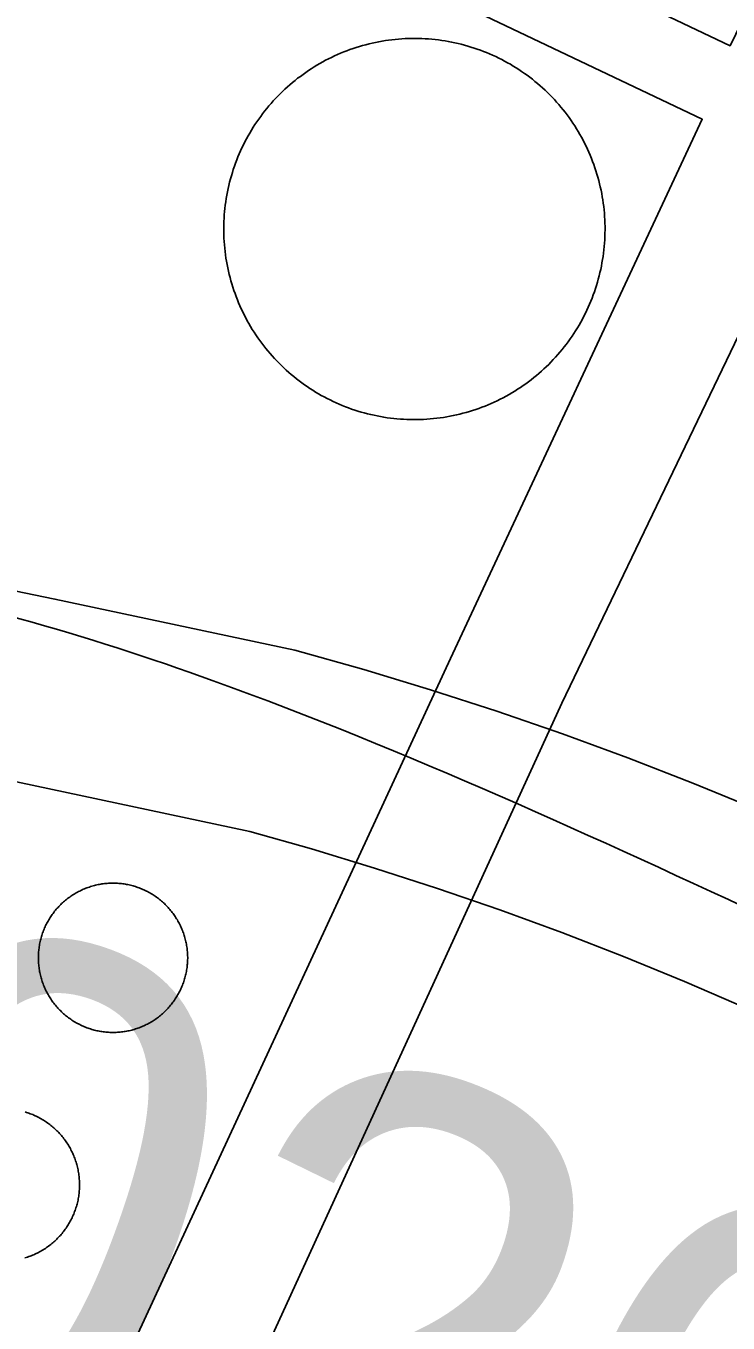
# Model space of a CAD drawing. Extents: x 3683613 to 3738215, y 469626 to 495384.
# Drawn here: x 3700426.2 to 3700539, y 477635.5 to 477843.8 of the extents above; entities that cross this region are included whole.
import ezdxf

# ---------------------------------------------------------------- set-up
doc = ezdxf.new("R2010")
doc.units = 0
for name, color, linetype in [('V-DOMW-TANK', 7, 'Continuous'), ('V-RIVR-RANG-IDEN', 7, 'Continuous'), ('V-ROAD-CNTR', 7, 'Continuous'), ('V-UTIL-LINE', 7, 'Continuous')]:
    doc.layers.add(name, color=color, linetype=linetype)

msp = doc.modelspace()

# ---------------------------------------------------------------- linework, layer by layer
at = {"layer": 'V-DOMW-TANK'}
for points in [[(3700460.28, 477822.78), (3700460.49, 477823.27), (3700460.7, 477823.76), (3700460.93, 477824.25), (3700461.16, 477824.73), (3700461.4, 477825.21), (3700461.65, 477825.68), (3700461.91, 477826.15), (3700462.17, 477826.61), (3700462.44, 477827.07), (3700462.73, 477827.53), (3700463.01, 477827.98), (3700463.31, 477828.42), (3700463.62, 477828.86), (3700463.93, 477829.29), (3700464.25, 477829.72), (3700464.57, 477830.14), (3700464.91, 477830.56), (3700465.25, 477830.97), (3700465.6, 477831.38), (3700465.95, 477831.78), (3700466.32, 477832.17), (3700466.69, 477832.55), (3700467.06, 477832.93), (3700467.44, 477833.3), (3700467.83, 477833.67), (3700468.23, 477834.03), (3700468.63, 477834.38), (3700469.04, 477834.73), (3700469.45, 477835.07), (3700469.87, 477835.4), (3700470.3, 477835.72), (3700470.73, 477836.04), (3700471.16, 477836.35), (3700471.6, 477836.65), (3700472.05, 477836.94), (3700472.5, 477837.23), (3700472.96, 477837.5), (3700473.42, 477837.77), (3700473.89, 477838.03), (3700474.36, 477838.29), (3700474.83, 477838.53), (3700475.31, 477838.77), (3700475.79, 477838.99), (3700476.28, 477839.21), (3700476.77, 477839.43), (3700477.27, 477839.63), (3700477.77, 477839.82), (3700478.27, 477840.01), (3700478.77, 477840.18), (3700479.28, 477840.35), (3700479.79, 477840.51), (3700480.3, 477840.66), (3700480.81, 477840.8), (3700481.33, 477840.93), (3700481.85, 477841.05), (3700482.38, 477841.17), (3700482.9, 477841.27), (3700483.43, 477841.37), (3700483.95, 477841.45), (3700484.48, 477841.53)], [(3700484.48, 477841.53), (3700485.01, 477841.6), (3700485.54, 477841.66), (3700486.08, 477841.7), (3700486.61, 477841.74), (3700487.14, 477841.77), (3700487.67, 477841.79), (3700488.21, 477841.81), (3700488.74, 477841.81), (3700489.28, 477841.8), (3700489.81, 477841.79), (3700490.35, 477841.76), (3700490.88, 477841.73), (3700491.41, 477841.68), (3700491.94, 477841.63), (3700492.47, 477841.57), (3700493, 477841.49), (3700493.53, 477841.41), (3700494.06, 477841.32), (3700494.58, 477841.22), (3700495.1, 477841.11), (3700495.63, 477840.99), (3700496.15, 477840.87), (3700496.66, 477840.73), (3700497.18, 477840.59), (3700497.69, 477840.43), (3700498.2, 477840.27), (3700498.7, 477840.1), (3700499.21, 477839.92), (3700499.71, 477839.73), (3700500.2, 477839.53), (3700500.69, 477839.33), (3700501.18, 477839.11), (3700501.67, 477838.89), (3700502.15, 477838.65), (3700502.63, 477838.42), (3700503.1, 477838.17), (3700503.57, 477837.91), (3700504.03, 477837.65), (3700504.49, 477837.37), (3700504.95, 477837.09), (3700505.4, 477836.8), (3700505.84, 477836.5), (3700506.28, 477836.2), (3700506.71, 477835.89), (3700507.14, 477835.57), (3700507.56, 477835.24), (3700507.98, 477834.91), (3700508.39, 477834.57), (3700508.8, 477834.22), (3700509.2, 477833.86), (3700509.59, 477833.5), (3700509.97, 477833.13), (3700510.35, 477832.75), (3700510.73, 477832.37), (3700511.09, 477831.98), (3700511.45, 477831.59), (3700511.8, 477831.18), (3700512.15, 477830.78), (3700512.49, 477830.36), (3700512.82, 477829.94), (3700513.14, 477829.52), (3700513.46, 477829.09), (3700513.77, 477828.65), (3700514.06, 477828.21), (3700514.36, 477827.76), (3700514.65, 477827.31), (3700514.92, 477826.86), (3700515.19, 477826.4), (3700515.45, 477825.93), (3700515.7, 477825.46), (3700515.95, 477824.98), (3700516.19, 477824.5), (3700516.42, 477824.02), (3700516.63, 477823.53), (3700516.85, 477823.04), (3700517.05, 477822.54), (3700517.24, 477822.05), (3700517.43, 477821.55), (3700517.6, 477821.04), (3700517.77, 477820.54), (3700517.93, 477820.03), (3700518.08, 477819.51), (3700518.22, 477819), (3700518.35, 477818.48), (3700518.47, 477817.96), (3700518.59, 477817.44), (3700518.69, 477816.92), (3700518.79, 477816.39), (3700518.87, 477815.86), (3700518.95, 477815.33), (3700519.01, 477814.8), (3700519.08, 477814.27), (3700519.12, 477813.74), (3700519.16, 477813.21), (3700519.2, 477812.67), (3700519.21, 477812.14), (3700519.23, 477811.6), (3700519.23, 477811.07), (3700519.22, 477810.54), (3700519.21, 477810)], [(3700482.13, 477781.28), (3700481.61, 477781.4), (3700481.09, 477781.53), (3700480.57, 477781.66), (3700480.06, 477781.81), (3700479.55, 477781.96), (3700479.04, 477782.12), (3700478.53, 477782.29), (3700478.03, 477782.48), (3700477.53, 477782.66), (3700477.03, 477782.86), (3700476.54, 477783.07), (3700476.05, 477783.28), (3700475.56, 477783.51), (3700475.08, 477783.74), (3700474.61, 477783.98), (3700474.13, 477784.23), (3700473.67, 477784.48), (3700473.2, 477784.75), (3700472.74, 477785.02), (3700472.29, 477785.3), (3700471.84, 477785.59), (3700471.4, 477785.89), (3700470.96, 477786.2), (3700470.52, 477786.51), (3700470.09, 477786.83), (3700469.67, 477787.15), (3700469.26, 477787.49), (3700468.84, 477787.83), (3700468.44, 477788.18), (3700468.04, 477788.53), (3700467.65, 477788.9), (3700467.26, 477789.27), (3700466.88, 477789.64), (3700466.51, 477790.03), (3700466.14, 477790.41), (3700465.78, 477790.81), (3700465.43, 477791.21), (3700465.09, 477791.62), (3700464.75, 477792.03), (3700464.42, 477792.45), (3700464.1, 477792.87), (3700463.78, 477793.31), (3700463.47, 477793.74), (3700463.17, 477794.18), (3700462.88, 477794.63), (3700462.59, 477795.08), (3700462.31, 477795.54), (3700462.04, 477796), (3700461.78, 477796.47), (3700461.53, 477796.94), (3700461.29, 477797.41), (3700461.05, 477797.89), (3700460.82, 477798.37), (3700460.6, 477798.86), (3700460.39, 477799.35), (3700460.19, 477799.85), (3700460, 477800.35), (3700459.81, 477800.85), (3700459.63, 477801.35), (3700459.47, 477801.86), (3700459.31, 477802.37), (3700459.16, 477802.88), (3700459.02, 477803.4), (3700458.89, 477803.91), (3700458.76, 477804.43), (3700458.65, 477804.96), (3700458.54, 477805.48), (3700458.45, 477806.01), (3700458.36, 477806.53), (3700458.29, 477807.06), (3700458.22, 477807.59), (3700458.16, 477808.12), (3700458.11, 477808.66), (3700458.07, 477809.19), (3700458.04, 477809.72), (3700458.02, 477810.26), (3700458.01, 477810.79), (3700458.01, 477811.32), (3700458.01, 477811.86), (3700458.03, 477812.39), (3700458.06, 477812.92), (3700458.09, 477813.46), (3700458.13, 477813.99), (3700458.19, 477814.52), (3700458.25, 477815.05), (3700458.32, 477815.58), (3700458.4, 477816.11), (3700458.49, 477816.64), (3700458.59, 477817.16), (3700458.7, 477817.69), (3700458.82, 477818.21), (3700458.95, 477818.73), (3700459.08, 477819.24), (3700459.22, 477819.76), (3700459.38, 477820.27), (3700459.54, 477820.78), (3700459.71, 477821.28), (3700459.9, 477821.79), (3700460.08, 477822.29), (3700460.28, 477822.78)], [(3700519.21, 477810), (3700519.18, 477809.47), (3700519.15, 477808.94), (3700519.1, 477808.4), (3700519.05, 477807.87), (3700518.99, 477807.34), (3700518.91, 477806.81), (3700518.83, 477806.28), (3700518.74, 477805.76), (3700518.64, 477805.23), (3700518.54, 477804.71), (3700518.42, 477804.19), (3700518.29, 477803.67), (3700518.15, 477803.15), (3700518.01, 477802.64), (3700517.85, 477802.13), (3700517.69, 477801.62), (3700517.52, 477801.11), (3700517.34, 477800.61), (3700517.15, 477800.11), (3700516.95, 477799.61), (3700516.75, 477799.12), (3700516.53, 477798.63), (3700516.31, 477798.15), (3700516.08, 477797.66), (3700515.83, 477797.19), (3700515.59, 477796.71), (3700515.33, 477796.25), (3700515.06, 477795.78), (3700514.79, 477795.32), (3700514.51, 477794.87), (3700514.22, 477794.42), (3700513.93, 477793.98), (3700513.62, 477793.54), (3700513.31, 477793.1), (3700512.99, 477792.67), (3700512.66, 477792.25), (3700512.33, 477791.84), (3700511.99, 477791.42), (3700511.64, 477791.02), (3700511.28, 477790.62), (3700510.92, 477790.23), (3700510.55, 477789.84), (3700510.18, 477789.46), (3700509.79, 477789.09), (3700509.4, 477788.72), (3700509.01, 477788.36), (3700508.61, 477788.01), (3700508.2, 477787.67), (3700507.79, 477787.33), (3700507.37, 477787), (3700506.94, 477786.67), (3700506.51, 477786.36), (3700506.07, 477786.05), (3700505.63, 477785.75), (3700505.18, 477785.46), (3700504.73, 477785.17), (3700504.27, 477784.89), (3700503.81, 477784.62), (3700503.35, 477784.36), (3700502.88, 477784.11), (3700502.4, 477783.86), (3700501.92, 477783.63), (3700501.44, 477783.4), (3700500.95, 477783.18), (3700500.46, 477782.97), (3700499.97, 477782.76), (3700499.47, 477782.57), (3700498.97, 477782.39), (3700498.46, 477782.21), (3700497.96, 477782.05), (3700497.45, 477781.89), (3700496.93, 477781.74), (3700496.42, 477781.6), (3700495.9, 477781.46), (3700495.38, 477781.34), (3700494.86, 477781.23), (3700494.33, 477781.12), (3700493.81, 477781.03), (3700493.28, 477780.94), (3700492.75, 477780.87), (3700492.22, 477780.8), (3700491.69, 477780.74), (3700491.16, 477780.69), (3700490.63, 477780.65), (3700490.09, 477780.62), (3700489.56, 477780.6), (3700489.02, 477780.59), (3700488.49, 477780.59), (3700487.96, 477780.59), (3700487.42, 477780.61), (3700486.89, 477780.64), (3700486.36, 477780.67), (3700485.82, 477780.71), (3700485.29, 477780.77), (3700484.76, 477780.83), (3700484.23, 477780.9), (3700483.7, 477780.98), (3700483.18, 477781.07), (3700482.65, 477781.17), (3700482.13, 477781.28)], [(3700433.61, 477704.15), (3700433.78, 477704.27), (3700433.96, 477704.38), (3700434.14, 477704.48), (3700434.32, 477704.59), (3700434.5, 477704.69), (3700434.69, 477704.79), (3700434.88, 477704.88), (3700435.06, 477704.97), (3700435.25, 477705.06), (3700435.44, 477705.15), (3700435.64, 477705.23), (3700435.83, 477705.31), (3700436.03, 477705.38), (3700436.22, 477705.45), (3700436.42, 477705.52), (3700436.62, 477705.59), (3700436.82, 477705.65), (3700437.02, 477705.7), (3700437.22, 477705.76), (3700437.43, 477705.81), (3700437.63, 477705.86), (3700437.83, 477705.9), (3700438.04, 477705.94), (3700438.25, 477705.98), (3700438.45, 477706.01), (3700438.66, 477706.04), (3700438.87, 477706.06), (3700439.07, 477706.09), (3700439.28, 477706.1), (3700439.49, 477706.12), (3700439.7, 477706.13), (3700439.91, 477706.14), (3700440.12, 477706.14), (3700440.33, 477706.14), (3700440.54, 477706.13), (3700440.75, 477706.13), (3700440.95, 477706.12), (3700441.16, 477706.1), (3700441.37, 477706.08), (3700441.58, 477706.06), (3700441.79, 477706.04), (3700442, 477706.01), (3700442.2, 477705.98), (3700442.41, 477705.94), (3700442.61, 477705.9), (3700442.82, 477705.85), (3700443.02, 477705.81), (3700443.23, 477705.76), (3700443.43, 477705.7), (3700443.63, 477705.65), (3700443.83, 477705.58), (3700444.03, 477705.52), (3700444.23, 477705.45), (3700444.42, 477705.38), (3700444.62, 477705.3), (3700444.81, 477705.23), (3700445, 477705.14), (3700445.19, 477705.06), (3700445.38, 477704.97), (3700445.57, 477704.88), (3700445.76, 477704.78), (3700445.94, 477704.68), (3700446.12, 477704.58), (3700446.31, 477704.48), (3700446.49, 477704.37), (3700446.66, 477704.26), (3700446.84, 477704.15), (3700447.01, 477704.03), (3700447.18, 477703.91), (3700447.35, 477703.79), (3700447.52, 477703.66), (3700447.69, 477703.53), (3700447.85, 477703.4), (3700448.01, 477703.27), (3700448.17, 477703.13), (3700448.32, 477702.99), (3700448.47, 477702.85), (3700448.62, 477702.7), (3700448.77, 477702.55), (3700448.92, 477702.4), (3700449.06, 477702.25), (3700449.2, 477702.09), (3700449.34, 477701.93), (3700449.47, 477701.77), (3700449.6, 477701.61), (3700449.73, 477701.45), (3700449.86, 477701.28), (3700449.98, 477701.11), (3700450.1, 477700.94), (3700450.22, 477700.77), (3700450.33, 477700.59), (3700450.44, 477700.41), (3700450.55, 477700.23), (3700450.65, 477700.05), (3700450.76, 477699.87), (3700450.85, 477699.69), (3700450.95, 477699.5), (3700451.04, 477699.31), (3700451.13, 477699.12), (3700451.21, 477698.93)], [(3700428.26, 477693.43), (3700428.24, 477693.64), (3700428.24, 477693.84), (3700428.23, 477694.05), (3700428.23, 477694.26), (3700428.24, 477694.47), (3700428.24, 477694.68), (3700428.26, 477694.89), (3700428.27, 477695.1), (3700428.29, 477695.31), (3700428.31, 477695.51), (3700428.34, 477695.72), (3700428.37, 477695.93), (3700428.4, 477696.14), (3700428.44, 477696.34), (3700428.48, 477696.55), (3700428.52, 477696.75), (3700428.57, 477696.96), (3700428.62, 477697.16), (3700428.67, 477697.36), (3700428.73, 477697.56), (3700428.79, 477697.76), (3700428.85, 477697.96), (3700428.92, 477698.16), (3700428.99, 477698.35), (3700429.07, 477698.55), (3700429.15, 477698.74), (3700429.23, 477698.94), (3700429.32, 477699.13), (3700429.4, 477699.32), (3700429.5, 477699.51), (3700429.59, 477699.69), (3700429.69, 477699.88), (3700429.79, 477700.06), (3700429.9, 477700.24), (3700430, 477700.42), (3700430.11, 477700.6), (3700430.23, 477700.77), (3700430.34, 477700.95), (3700430.46, 477701.12), (3700430.59, 477701.29), (3700430.71, 477701.45), (3700430.84, 477701.62), (3700430.97, 477701.78), (3700431.11, 477701.94), (3700431.25, 477702.1), (3700431.39, 477702.25), (3700431.53, 477702.41), (3700431.67, 477702.56), (3700431.82, 477702.71), (3700431.97, 477702.85), (3700432.12, 477702.99), (3700432.28, 477703.13), (3700432.44, 477703.27), (3700432.6, 477703.4), (3700432.76, 477703.54), (3700432.93, 477703.67), (3700433.09, 477703.79), (3700433.26, 477703.91), (3700433.43, 477704.03), (3700433.61, 477704.15)], [(3700451.21, 477698.93), (3700451.29, 477698.74), (3700451.37, 477698.54), (3700451.45, 477698.35), (3700451.52, 477698.15), (3700451.59, 477697.95), (3700451.65, 477697.75), (3700451.71, 477697.55), (3700451.77, 477697.35), (3700451.83, 477697.15), (3700451.88, 477696.95), (3700451.92, 477696.74), (3700451.97, 477696.54), (3700452, 477696.34), (3700452.04, 477696.13), (3700452.08, 477695.92), (3700452.1, 477695.71), (3700452.13, 477695.51), (3700452.15, 477695.3), (3700452.17, 477695.09), (3700452.18, 477694.88), (3700452.19, 477694.67), (3700452.2, 477694.46), (3700452.21, 477694.25), (3700452.21, 477694.04), (3700452.2, 477693.84), (3700452.19, 477693.63), (3700452.18, 477693.42), (3700452.17, 477693.21), (3700452.15, 477693), (3700452.13, 477692.79), (3700452.1, 477692.59), (3700452.07, 477692.38), (3700452.04, 477692.17), (3700452, 477691.97), (3700451.96, 477691.76), (3700451.92, 477691.55), (3700451.87, 477691.35), (3700451.82, 477691.15), (3700451.77, 477690.95), (3700451.71, 477690.75), (3700451.65, 477690.54), (3700451.58, 477690.35), (3700451.52, 477690.15), (3700451.45, 477689.95), (3700451.37, 477689.76), (3700451.29, 477689.56), (3700451.21, 477689.37), (3700451.12, 477689.18), (3700451.04, 477688.99), (3700450.94, 477688.8), (3700450.85, 477688.62), (3700450.75, 477688.43), (3700450.65, 477688.25), (3700450.54, 477688.07), (3700450.44, 477687.89), (3700450.33, 477687.71), (3700450.21, 477687.54), (3700450.1, 477687.36), (3700449.98, 477687.19), (3700449.85, 477687.02), (3700449.73, 477686.85), (3700449.6, 477686.69), (3700449.47, 477686.53), (3700449.33, 477686.37), (3700449.19, 477686.21), (3700449.05, 477686.05), (3700448.91, 477685.9), (3700448.77, 477685.75), (3700448.62, 477685.6), (3700448.47, 477685.46), (3700448.31, 477685.31), (3700448.16, 477685.17), (3700448, 477685.04), (3700447.84, 477684.9), (3700447.68, 477684.77), (3700447.51, 477684.64), (3700447.35, 477684.52), (3700447.18, 477684.39), (3700447.01, 477684.27), (3700446.83, 477684.16), (3700446.66, 477684.04), (3700446.48, 477683.93), (3700446.3, 477683.82), (3700446.12, 477683.72), (3700445.94, 477683.62), (3700445.75, 477683.52), (3700445.56, 477683.43), (3700445.38, 477683.33), (3700445.19, 477683.25), (3700445, 477683.16), (3700444.8, 477683.08), (3700444.61, 477683), (3700444.41, 477682.92), (3700444.22, 477682.85), (3700444.02, 477682.79), (3700443.82, 477682.72), (3700443.62, 477682.66), (3700443.42, 477682.6), (3700443.22, 477682.55), (3700443.02, 477682.5)], [(3700443.02, 477682.5), (3700442.81, 477682.45), (3700442.6, 477682.41), (3700442.4, 477682.37), (3700442.19, 477682.33), (3700441.99, 477682.3), (3700441.78, 477682.27), (3700441.57, 477682.24), (3700441.36, 477682.22), (3700441.16, 477682.2), (3700440.95, 477682.19), (3700440.74, 477682.18), (3700440.53, 477682.17), (3700440.32, 477682.17), (3700440.11, 477682.17), (3700439.9, 477682.17), (3700439.7, 477682.18), (3700439.49, 477682.19), (3700439.28, 477682.21), (3700439.07, 477682.22), (3700438.86, 477682.24), (3700438.65, 477682.27), (3700438.44, 477682.3), (3700438.24, 477682.33), (3700438.03, 477682.37), (3700437.83, 477682.41), (3700437.62, 477682.45), (3700437.42, 477682.5), (3700437.21, 477682.55), (3700437.01, 477682.6), (3700436.81, 477682.66), (3700436.61, 477682.72), (3700436.41, 477682.79), (3700436.21, 477682.86), (3700436.02, 477682.93), (3700435.82, 477683), (3700435.63, 477683.08), (3700435.44, 477683.17), (3700435.25, 477683.25), (3700435.06, 477683.34), (3700434.87, 477683.43), (3700434.68, 477683.53), (3700434.5, 477683.62), (3700434.31, 477683.72), (3700434.13, 477683.83), (3700433.95, 477683.94), (3700433.78, 477684.05), (3700433.6, 477684.16), (3700433.43, 477684.28), (3700433.26, 477684.4), (3700433.09, 477684.52), (3700432.92, 477684.65), (3700432.76, 477684.77), (3700432.59, 477684.91), (3700432.43, 477685.04), (3700432.27, 477685.18), (3700432.12, 477685.32), (3700431.97, 477685.46), (3700431.82, 477685.61), (3700431.67, 477685.76), (3700431.52, 477685.91), (3700431.38, 477686.06), (3700431.24, 477686.21), (3700431.1, 477686.37), (3700430.97, 477686.53), (3700430.83, 477686.7), (3700430.71, 477686.86), (3700430.58, 477687.03), (3700430.46, 477687.2), (3700430.34, 477687.37), (3700430.22, 477687.54), (3700430.11, 477687.72), (3700430, 477687.9), (3700429.89, 477688.07), (3700429.79, 477688.26), (3700429.68, 477688.44), (3700429.59, 477688.62), (3700429.49, 477688.81), (3700429.4, 477689), (3700429.31, 477689.19), (3700429.23, 477689.38), (3700429.15, 477689.57), (3700429.07, 477689.77), (3700428.99, 477689.96), (3700428.92, 477690.16), (3700428.85, 477690.35), (3700428.79, 477690.55), (3700428.73, 477690.75), (3700428.67, 477690.96), (3700428.62, 477691.16), (3700428.56, 477691.36), (3700428.52, 477691.56), (3700428.47, 477691.77), (3700428.43, 477691.97), (3700428.4, 477692.18), (3700428.37, 477692.39), (3700428.34, 477692.59), (3700428.31, 477692.8), (3700428.29, 477693.01), (3700428.27, 477693.22), (3700428.26, 477693.43)], [(3700426.11, 477669.39), (3700426.32, 477669.33), (3700426.52, 477669.26), (3700426.72, 477669.19), (3700426.92, 477669.12), (3700427.12, 477669.04), (3700427.32, 477668.96), (3700427.52, 477668.88), (3700427.71, 477668.79), (3700427.9, 477668.7), (3700428.1, 477668.61), (3700428.29, 477668.51), (3700428.47, 477668.41), (3700428.66, 477668.31), (3700428.84, 477668.2), (3700429.03, 477668.09), (3700429.21, 477667.98), (3700429.39, 477667.86), (3700429.56, 477667.74), (3700429.74, 477667.62), (3700429.91, 477667.49), (3700430.08, 477667.36), (3700430.25, 477667.23), (3700430.41, 477667.1), (3700430.58, 477666.96), (3700430.74, 477666.82), (3700430.9, 477666.68), (3700431.05, 477666.53), (3700431.2, 477666.38), (3700431.35, 477666.23), (3700431.5, 477666.08), (3700431.65, 477665.92), (3700431.79, 477665.76), (3700431.93, 477665.6), (3700432.07, 477665.44), (3700432.2, 477665.27), (3700432.33, 477665.1), (3700432.46, 477664.93), (3700432.58, 477664.76), (3700432.71, 477664.59), (3700432.82, 477664.41), (3700432.94, 477664.23), (3700433.05, 477664.05), (3700433.16, 477663.87), (3700433.27, 477663.68), (3700433.37, 477663.5), (3700433.47, 477663.31), (3700433.57, 477663.12), (3700433.66, 477662.93), (3700433.75, 477662.73), (3700433.84, 477662.54), (3700433.92, 477662.34), (3700434, 477662.14), (3700434.08, 477661.95), (3700434.15, 477661.74), (3700434.22, 477661.54), (3700434.28, 477661.34), (3700434.35, 477661.14), (3700434.41, 477660.93), (3700434.46, 477660.72), (3700434.51, 477660.52), (3700434.56, 477660.31), (3700434.6, 477660.1), (3700434.64, 477659.89), (3700434.68, 477659.68), (3700434.71, 477659.47), (3700434.75, 477659.26), (3700434.77, 477659.05), (3700434.79, 477658.84), (3700434.81, 477658.62), (3700434.82, 477658.41), (3700434.83, 477658.2), (3700434.84, 477657.99), (3700434.84, 477657.77), (3700434.84, 477657.56), (3700434.84, 477657.35), (3700434.83, 477657.13), (3700434.82, 477656.92), (3700434.81, 477656.71), (3700434.79, 477656.49), (3700434.76, 477656.28), (3700434.74, 477656.07), (3700434.71, 477655.86), (3700434.67, 477655.65), (3700434.64, 477655.44), (3700434.6, 477655.23), (3700434.55, 477655.02), (3700434.5, 477654.82), (3700434.45, 477654.61), (3700434.4, 477654.4), (3700434.34, 477654.2), (3700434.27, 477653.99)], [(3700434.27, 477653.99), (3700434.21, 477653.79), (3700434.14, 477653.59), (3700434.06, 477653.39), (3700433.99, 477653.19), (3700433.91, 477652.99), (3700433.83, 477652.8), (3700433.74, 477652.6), (3700433.65, 477652.41), (3700433.55, 477652.22), (3700433.46, 477652.03), (3700433.36, 477651.84), (3700433.25, 477651.65), (3700433.15, 477651.47), (3700433.04, 477651.29), (3700432.92, 477651.11), (3700432.8, 477650.93), (3700432.69, 477650.75), (3700432.56, 477650.58), (3700432.44, 477650.4), (3700432.31, 477650.23), (3700432.18, 477650.07), (3700432.04, 477649.9), (3700431.91, 477649.73), (3700431.77, 477649.58), (3700431.62, 477649.42), (3700431.48, 477649.26), (3700431.33, 477649.11), (3700431.18, 477648.96), (3700431.03, 477648.81), (3700430.87, 477648.67), (3700430.71, 477648.52), (3700430.55, 477648.39), (3700430.39, 477648.25), (3700430.22, 477648.11), (3700430.05, 477647.98), (3700429.88, 477647.85), (3700429.71, 477647.73), (3700429.54, 477647.61), (3700429.36, 477647.49), (3700429.18, 477647.37), (3700429, 477647.26), (3700428.81, 477647.15), (3700428.63, 477647.04), (3700428.44, 477646.94), (3700428.25, 477646.84), (3700428.06, 477646.74), (3700427.87, 477646.65), (3700427.68, 477646.56), (3700427.48, 477646.47), (3700427.29, 477646.39), (3700427.09, 477646.31), (3700426.89, 477646.24), (3700426.69, 477646.16), (3700426.49, 477646.1), (3700426.29, 477646.03), (3700426.08, 477645.97)]]:
    msp.add_lwpolyline(points, dxfattribs=at)
at = {"layer": 'V-ROAD-CNTR'}
for points in [[(3700255.32, 477780.82), (3700260.83, 477779.9), (3700354.15, 477767.33), (3700392.75, 477759.62), (3700430.88, 477751.76), (3700469.4, 477743.57), (3700480.49, 477740.44), (3700491.19, 477737.2), (3700501.83, 477733.76), (3700512.4, 477730.11), (3700522.9, 477726.27), (3700533.32, 477722.22), (3700543.66, 477717.98), (3700553.37, 477713.77), (3700670.72, 477671.19)], [(3700233.09, 477754.14), (3700256.35, 477750.23), (3700349.21, 477737.73), (3700386.78, 477730.22), (3700424.73, 477722.4), (3700462.2, 477714.43), (3700472.07, 477711.64), (3700482.23, 477708.57), (3700492.32, 477705.3), (3700502.35, 477701.85), (3700512.31, 477698.2), (3700522.2, 477694.36), (3700532.01, 477690.33), (3700542.29, 477685.88), (3700664.29, 477641.61)]]:
    msp.add_lwpolyline(points, dxfattribs=at)
msp.add_spline([(3700085.55, 477763.68), (3700121.36, 477746.86), (3700189.11, 477752.02), (3700247.04, 477762.8), (3700307.19, 477759.86), (3700393.6, 477755.32), (3700456.31, 477738.64), (3700547.48, 477699.59)], degree=3, dxfattribs=at)
at = {"layer": 'V-UTIL-LINE'}
for points in [[(3700453.33, 477959.49), (3700444.83, 477939.98), (3700390.07, 477822.57), (3700402.16, 477817.54), (3700430.33, 477878.57), (3700534.83, 477828.83), (3700494.42, 477742.22), (3700437.54, 477619.32), (3700293.5, 477683.3), (3700267.96, 477629.95), (3700284.17, 477623.33), (3700300.94, 477657.44), (3700429.29, 477601.72), (3700390.21, 477518.41), (3700409.17, 477509.91), (3700512.28, 477735.07), (3700554.58, 477823.08), (3700696.64, 478120.9), (3700625.67, 478156.32), (3700648.76, 478208.55), (3700650.86, 478215.13), (3700730.53, 478392.99), (3700751.52, 478437.62)], [(3700575.52, 477915.16), (3700539.32, 477840.63), (3700436.47, 477889.57)]]:
    msp.add_lwpolyline(points, dxfattribs=at)

# ---------------------------------------------------------------- texts
at = {"layer": 'V-RIVR-RANG-IDEN'}
msp.add_text('D-020', height=83, rotation=339.6703, dxfattribs=at).set_placement((3700271.63, 477667.98))

doc.saveas('drawing.dxf')
